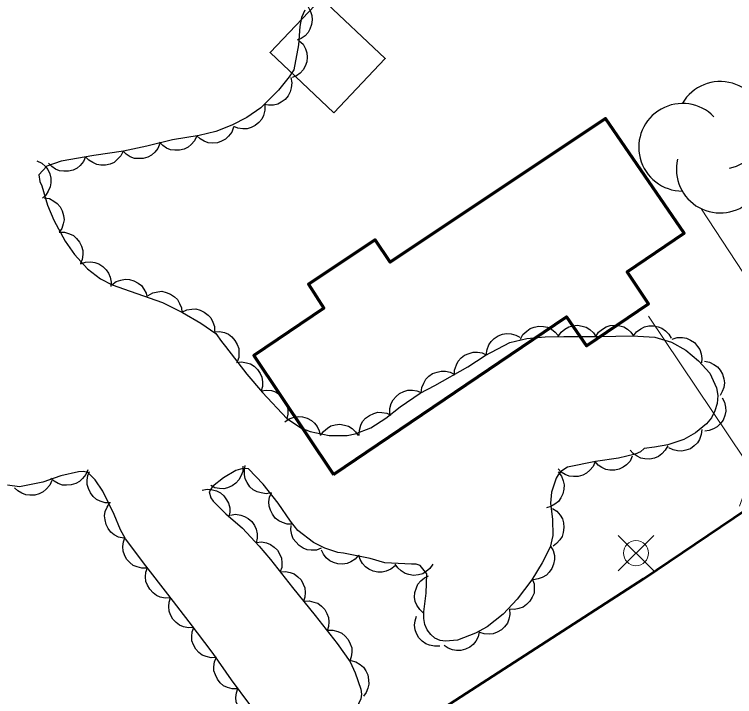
# Model space of a CAD drawing. Extents: x 356765 to 358572, y 5103174 to 5104650.
# Drawn here: x 357410.7 to 357439.35, y 5103881.56 to 5103908.7 of the extents above; entities that cross this region are included whole.
import ezdxf

# ---------------------------------------------------------------- set-up
doc = ezdxf.new("R2010")
doc.units = 0
doc.header["$LTSCALE"] = 0.6
doc.linetypes.add('DOT_DASHED', pattern=[7.7, 5, -1.2, 0.3, -1.2])
for name, color, linetype, lineweight in [('19', 7, 'Continuous', 13), ('21', 7, 'Continuous', 53), ('31', 7, 'Continuous', 70), ('36', 7, 'Continuous', 13), ('44', 7, 'Continuous', 25)]:
    doc.layers.add(name, color=color, linetype=linetype, lineweight=lineweight)

msp = doc.modelspace()

# ---------------------------------------------------------------- linework, layer by layer
at = {"layer": '19'}
for points in [[(357438.03, 5103900.95), (357443.25, 5103893.01), (357443.67, 5103892.65), (357444.36, 5103892.07)], [(357439.55, 5103889.13), (357439.8, 5103889.82), (357439.84, 5103890.42), (357439.74, 5103891.01), (357435.92, 5103896.69)]]:
    msp.add_lwpolyline(points, dxfattribs=at)
at = {"layer": '21'}
msp.add_lwpolyline([(357405.87, 5103866.12), (357411.55, 5103870.32), (357418.37, 5103875.25), (357426.1, 5103880.03), (357435.72, 5103886.24), (357444.96, 5103892.47), (357453.86, 5103898.4), (357455.93, 5103900.68), (357456.51, 5103902.67), (357456.67, 5103904.19), (357456.74, 5103905.54), (357456.53, 5103906.97), (357456.28, 5103908.21), (357455.66, 5103909.53), (357453.05, 5103912.5), (357447.62, 5103918.22), (357440.52, 5103925.09), (357433.16, 5103931.82), (357426.68, 5103937.66), (357420.41, 5103943.86), (357414.89, 5103949.01), (357405.38, 5103958.51)], dxfattribs=at)
at = {"layer": '31', "lineweight": 35}
msp.add_lwpolyline([(357423.41, 5103904.78), (357420.87, 5103907.18), (357422.91, 5103909.34), (357425.45, 5103906.94), (357423.41, 5103904.78)], close=True, dxfattribs=at)
at = {"layer": '31'}
msp.add_lwpolyline([(357423.39, 5103890.4), (357432.66, 5103896.67), (357433.46, 5103895.51), (357435.92, 5103897.18), (357435.07, 5103898.46), (357437.34, 5103900), (357434.21, 5103904.55), (357425.65, 5103898.84), (357425.05, 5103899.73), (357422.39, 5103897.97), (357423.01, 5103897.01), (357420.22, 5103895.13), (357423.39, 5103890.4)], close=True, dxfattribs=at)
at = {"layer": '36'}
for p, q in [((357436.13, 5103886.56), (357434.72, 5103887.97)), ((357434.72, 5103886.56), (357436.13, 5103887.97))]:
    msp.add_line(p, q, dxfattribs=at)
msp.add_circle((357435.4268, 5103887.2674), 0.5, dxfattribs=at)
at = {"layer": '44'}
for points in [[(357422.23, 5103909.14), (357422.38, 5103908.99), (357422.47, 5103908.81), (357422.53, 5103908.65), (357422.54, 5103908.48), (357422.52, 5103908.29), (357422.45, 5103908.11), (357422.38, 5103907.97), (357422.26, 5103907.84), (357422.11, 5103907.74), (357421.94, 5103907.67)], [(357422.03, 5103907.65), (357422.18, 5103907.51), (357422.28, 5103907.33), (357422.33, 5103907.17), (357422.35, 5103907), (357422.33, 5103906.81), (357422.26, 5103906.63), (357422.19, 5103906.49), (357422.07, 5103906.36), (357421.92, 5103906.25), (357421.75, 5103906.18)], [(357421.7, 5103906.18), (357421.73, 5103905.97), (357421.71, 5103905.77), (357421.67, 5103905.61), (357421.59, 5103905.46), (357421.47, 5103905.31), (357421.31, 5103905.2), (357421.17, 5103905.12), (357421, 5103905.09), (357420.81, 5103905.08), (357420.63, 5103905.11)], [(357420.66, 5103905.09), (357420.66, 5103904.88), (357420.6, 5103904.68), (357420.54, 5103904.53), (357420.42, 5103904.4), (357420.28, 5103904.28), (357420.11, 5103904.2), (357419.95, 5103904.15), (357419.78, 5103904.14), (357419.59, 5103904.17), (357419.43, 5103904.23)], [(357419.41, 5103904.21), (357419.34, 5103904.01), (357419.21, 5103903.85), (357419.1, 5103903.73), (357418.94, 5103903.65), (357418.77, 5103903.59), (357418.58, 5103903.58), (357418.41, 5103903.59), (357418.25, 5103903.65), (357418.09, 5103903.74), (357417.95, 5103903.86)], [(357417.95, 5103903.86), (357417.86, 5103903.67), (357417.73, 5103903.52), (357417.61, 5103903.41), (357417.45, 5103903.34), (357417.27, 5103903.29), (357417.08, 5103903.29), (357416.91, 5103903.31), (357416.75, 5103903.38), (357416.6, 5103903.48), (357416.47, 5103903.61)], [(357416.48, 5103903.56), (357416.4, 5103903.36), (357416.28, 5103903.21), (357416.15, 5103903.09), (357416, 5103903.01), (357415.82, 5103902.96), (357415.63, 5103902.96), (357415.47, 5103902.97), (357415.3, 5103903.03), (357415.14, 5103903.13), (357415.02, 5103903.25)], [(357415.02, 5103903.26), (357414.93, 5103903.07), (357414.79, 5103902.92), (357414.66, 5103902.81), (357414.5, 5103902.74), (357414.32, 5103902.7), (357414.13, 5103902.7), (357413.97, 5103902.72), (357413.81, 5103902.8), (357413.65, 5103902.9), (357413.53, 5103903.03)], [(357411.59, 5103902.87), (357411.78, 5103902.78), (357411.93, 5103902.65), (357412.03, 5103902.52), (357412.1, 5103902.36), (357412.14, 5103902.18), (357412.14, 5103901.99), (357412.12, 5103901.83), (357412.04, 5103901.67), (357411.94, 5103901.51), (357411.81, 5103901.39)], [(357413.53, 5103903.03), (357413.45, 5103902.84), (357413.31, 5103902.68), (357413.19, 5103902.58), (357413.03, 5103902.5), (357412.85, 5103902.46), (357412.66, 5103902.46), (357412.49, 5103902.47), (357412.33, 5103902.54), (357412.18, 5103902.65), (357412.05, 5103902.78)], [(357411.88, 5103901.4), (357412.09, 5103901.37), (357412.27, 5103901.27), (357412.4, 5103901.18), (357412.51, 5103901.04), (357412.6, 5103900.88), (357412.65, 5103900.69), (357412.67, 5103900.53), (357412.64, 5103900.36), (357412.58, 5103900.18), (357412.48, 5103900.03)], [(357412.48, 5103900.03), (357412.69, 5103900.03), (357412.89, 5103899.97), (357413.04, 5103899.9), (357413.17, 5103899.78), (357413.29, 5103899.64), (357413.37, 5103899.47), (357413.42, 5103899.31), (357413.42, 5103899.14), (357413.39, 5103898.95), (357413.33, 5103898.79)], [(357413.33, 5103898.77), (357413.53, 5103898.84), (357413.73, 5103898.85), (357413.89, 5103898.83), (357414.06, 5103898.77), (357414.21, 5103898.67), (357414.35, 5103898.53), (357414.44, 5103898.4), (357414.5, 5103898.24), (357414.54, 5103898.05), (357414.53, 5103897.87)], [(357414.57, 5103897.94), (357414.74, 5103898.07), (357414.93, 5103898.13), (357415.1, 5103898.17), (357415.27, 5103898.15), (357415.45, 5103898.1), (357415.62, 5103898.01), (357415.75, 5103897.91), (357415.85, 5103897.77), (357415.94, 5103897.61), (357415.98, 5103897.43)], [(357416.02, 5103897.51), (357416.2, 5103897.62), (357416.4, 5103897.66), (357416.56, 5103897.68), (357416.73, 5103897.64), (357416.91, 5103897.57), (357417.06, 5103897.46), (357417.18, 5103897.35), (357417.27, 5103897.2), (357417.34, 5103897.03), (357417.36, 5103896.85)], [(357417.36, 5103896.85), (357417.55, 5103896.94), (357417.75, 5103896.97), (357417.92, 5103896.98), (357418.09, 5103896.93), (357418.25, 5103896.85), (357418.4, 5103896.73), (357418.51, 5103896.62), (357418.59, 5103896.46), (357418.65, 5103896.28), (357418.66, 5103896.1)], [(357430.83, 5103895.78), (357430.93, 5103895.96), (357431.08, 5103896.1), (357431.21, 5103896.2), (357431.38, 5103896.26), (357431.56, 5103896.3), (357431.75, 5103896.28), (357431.91, 5103896.25), (357432.06, 5103896.17), (357432.21, 5103896.06), (357432.33, 5103895.92)], [(357432.33, 5103895.88), (357432.45, 5103896.05), (357432.6, 5103896.18), (357432.75, 5103896.27), (357432.92, 5103896.31), (357433.1, 5103896.33), (357433.29, 5103896.3), (357433.45, 5103896.25), (357433.59, 5103896.16), (357433.73, 5103896.03), (357433.83, 5103895.88)], [(357433.83, 5103895.88), (357433.94, 5103896.05), (357434.1, 5103896.18), (357434.24, 5103896.27), (357434.4, 5103896.32), (357434.59, 5103896.34), (357434.78, 5103896.31), (357434.94, 5103896.27), (357435.09, 5103896.18), (357435.22, 5103896.06), (357435.33, 5103895.91)], [(357435.33, 5103895.91), (357435.45, 5103896.07), (357435.62, 5103896.19), (357435.77, 5103896.27), (357435.94, 5103896.31), (357436.12, 5103896.31), (357436.31, 5103896.27), (357436.46, 5103896.22), (357436.6, 5103896.11), (357436.73, 5103895.98), (357436.83, 5103895.82)], [(357418.65, 5103896.07), (357418.86, 5103896.08), (357419.05, 5103896.04), (357419.21, 5103895.98), (357419.35, 5103895.87), (357419.47, 5103895.73), (357419.56, 5103895.56), (357419.62, 5103895.41), (357419.63, 5103895.24), (357419.62, 5103895.05), (357419.56, 5103894.88)], [(357429.47, 5103895.15), (357429.5, 5103895.36), (357429.57, 5103895.55), (357429.66, 5103895.69), (357429.79, 5103895.81), (357429.94, 5103895.91), (357430.12, 5103895.97), (357430.28, 5103896), (357430.46, 5103895.99), (357430.64, 5103895.94), (357430.8, 5103895.86)], [(357436.87, 5103895.78), (357437.07, 5103895.84), (357437.28, 5103895.84), (357437.44, 5103895.82), (357437.6, 5103895.74), (357437.75, 5103895.64), (357437.88, 5103895.49), (357437.97, 5103895.36), (357438.02, 5103895.19), (357438.05, 5103895.01), (357438.03, 5103894.83)], [(357428.21, 5103894.35), (357428.21, 5103894.55), (357428.28, 5103894.75), (357428.35, 5103894.9), (357428.47, 5103895.03), (357428.61, 5103895.14), (357428.79, 5103895.21), (357428.95, 5103895.26), (357429.12, 5103895.26), (357429.31, 5103895.23), (357429.47, 5103895.16)], [(357419.53, 5103894.85), (357419.73, 5103894.88), (357419.93, 5103894.84), (357420.09, 5103894.8), (357420.24, 5103894.7), (357420.37, 5103894.57), (357420.47, 5103894.41), (357420.54, 5103894.26), (357420.56, 5103894.08), (357420.56, 5103893.9), (357420.51, 5103893.72)], [(357438.15, 5103894.9), (357438.35, 5103894.86), (357438.53, 5103894.77), (357438.67, 5103894.68), (357438.78, 5103894.55), (357438.87, 5103894.38), (357438.92, 5103894.2), (357438.95, 5103894.04), (357438.92, 5103893.86), (357438.86, 5103893.69), (357438.77, 5103893.53)], [(357426.88, 5103893.64), (357426.9, 5103893.85), (357426.98, 5103894.03), (357427.06, 5103894.18), (357427.18, 5103894.3), (357427.33, 5103894.41), (357427.52, 5103894.47), (357427.67, 5103894.51), (357427.85, 5103894.5), (357428.03, 5103894.46), (357428.19, 5103894.38)], [(357420.51, 5103893.72), (357420.72, 5103893.75), (357420.92, 5103893.73), (357421.08, 5103893.68), (357421.23, 5103893.59), (357421.36, 5103893.46), (357421.47, 5103893.3), (357421.54, 5103893.16), (357421.57, 5103892.98), (357421.57, 5103892.8), (357421.53, 5103892.62)], [(357425.63, 5103892.81), (357425.63, 5103893.02), (357425.69, 5103893.22), (357425.76, 5103893.37), (357425.88, 5103893.5), (357426.02, 5103893.62), (357426.19, 5103893.7), (357426.35, 5103893.75), (357426.53, 5103893.75), (357426.71, 5103893.72), (357426.88, 5103893.65)], [(357438.85, 5103893.45), (357438.95, 5103893.27), (357438.99, 5103893.07), (357439, 5103892.91), (357438.96, 5103892.74), (357438.89, 5103892.56), (357438.77, 5103892.41), (357438.66, 5103892.29), (357438.51, 5103892.21), (357438.34, 5103892.14), (357438.16, 5103892.12)], [(357424.41, 5103891.95), (357424.42, 5103892.16), (357424.48, 5103892.35), (357424.55, 5103892.5), (357424.67, 5103892.63), (357424.82, 5103892.74), (357424.99, 5103892.82), (357425.15, 5103892.87), (357425.32, 5103892.86), (357425.51, 5103892.83), (357425.67, 5103892.76)], [(357421.46, 5103892.49), (357421.63, 5103892.61), (357421.83, 5103892.67), (357421.99, 5103892.7), (357422.16, 5103892.69), (357422.34, 5103892.63), (357422.51, 5103892.54), (357422.64, 5103892.44), (357422.74, 5103892.3), (357422.82, 5103892.13), (357422.86, 5103891.96)], [(357422.87, 5103891.94), (357422.99, 5103892.11), (357423.15, 5103892.24), (357423.29, 5103892.33), (357423.46, 5103892.37), (357423.64, 5103892.39), (357423.83, 5103892.36), (357423.99, 5103892.31), (357424.14, 5103892.22), (357424.27, 5103892.09), (357424.37, 5103891.94)], [(357438.04, 5103892.19), (357438.02, 5103891.98), (357437.95, 5103891.79), (357437.87, 5103891.65), (357437.74, 5103891.53), (357437.59, 5103891.42), (357437.41, 5103891.36), (357437.25, 5103891.32), (357437.08, 5103891.33), (357436.9, 5103891.37), (357436.73, 5103891.45)], [(357436.69, 5103891.54), (357436.59, 5103891.36), (357436.45, 5103891.21), (357436.32, 5103891.11), (357436.16, 5103891.04), (357435.98, 5103891.01), (357435.78, 5103891.02), (357435.62, 5103891.04), (357435.47, 5103891.12), (357435.32, 5103891.23), (357435.2, 5103891.36)], [(357435.28, 5103891.12), (357435.19, 5103890.93), (357435.05, 5103890.78), (357434.92, 5103890.68), (357434.76, 5103890.61), (357434.58, 5103890.57), (357434.39, 5103890.57), (357434.23, 5103890.59), (357434.07, 5103890.67), (357433.92, 5103890.77), (357433.8, 5103890.91)], [(357433.8, 5103890.91), (357433.72, 5103890.71), (357433.59, 5103890.56), (357433.46, 5103890.45), (357433.31, 5103890.37), (357433.13, 5103890.32), (357432.94, 5103890.31), (357432.77, 5103890.33), (357432.61, 5103890.39), (357432.45, 5103890.49), (357432.33, 5103890.62)], [(357413.61, 5103890.58), (357413.54, 5103890.39), (357413.41, 5103890.23), (357413.29, 5103890.11), (357413.14, 5103890.03), (357412.96, 5103889.98), (357412.77, 5103889.97), (357412.61, 5103889.97), (357412.44, 5103890.04), (357412.28, 5103890.13), (357412.15, 5103890.25)], [(357414.52, 5103889.27), (357414.31, 5103889.27), (357414.11, 5103889.33), (357413.96, 5103889.4), (357413.83, 5103889.52), (357413.72, 5103889.66), (357413.64, 5103889.84), (357413.59, 5103889.99), (357413.59, 5103890.17), (357413.62, 5103890.35), (357413.68, 5103890.52)], [(357419.79, 5103890.73), (357419.78, 5103890.52), (357419.71, 5103890.33), (357419.63, 5103890.18), (357419.51, 5103890.05), (357419.36, 5103889.94), (357419.18, 5103889.87), (357419.03, 5103889.83), (357418.85, 5103889.84), (357418.67, 5103889.87), (357418.51, 5103889.95)], [(357420.92, 5103889.67), (357420.71, 5103889.63), (357420.51, 5103889.66), (357420.35, 5103889.7), (357420.2, 5103889.79), (357420.06, 5103889.91), (357419.96, 5103890.07), (357419.88, 5103890.22), (357419.85, 5103890.39), (357419.85, 5103890.58), (357419.88, 5103890.75)], [(357432.33, 5103890.5), (357432.46, 5103890.33), (357432.53, 5103890.14), (357432.57, 5103889.98), (357432.56, 5103889.81), (357432.52, 5103889.63), (357432.43, 5103889.46), (357432.34, 5103889.32), (357432.2, 5103889.21), (357432.04, 5103889.12), (357431.87, 5103889.07)], [(357412.18, 5103890.16), (357412.1, 5103889.97), (357411.96, 5103889.81), (357411.84, 5103889.7), (357411.68, 5103889.62), (357411.51, 5103889.57), (357411.31, 5103889.57), (357411.15, 5103889.58), (357410.99, 5103889.65), (357410.83, 5103889.75), (357410.7, 5103889.87)], [(357418.17, 5103889.77), (357418.37, 5103889.81), (357418.58, 5103889.79), (357418.74, 5103889.75), (357418.89, 5103889.66), (357419.03, 5103889.54), (357419.14, 5103889.39), (357419.22, 5103889.25), (357419.26, 5103889.07), (357419.26, 5103888.89), (357419.23, 5103888.71)], [(357421.76, 5103888.42), (357421.55, 5103888.42), (357421.36, 5103888.48), (357421.21, 5103888.55), (357421.07, 5103888.66), (357420.96, 5103888.81), (357420.88, 5103888.98), (357420.83, 5103889.13), (357420.82, 5103889.31), (357420.85, 5103889.49), (357420.92, 5103889.66)], [(357415.05, 5103887.86), (357414.84, 5103887.9), (357414.66, 5103888), (357414.53, 5103888.1), (357414.42, 5103888.24), (357414.34, 5103888.4), (357414.3, 5103888.59), (357414.28, 5103888.75), (357414.31, 5103888.92), (357414.38, 5103889.1), (357414.48, 5103889.25)], [(357419.29, 5103888.77), (357419.49, 5103888.81), (357419.7, 5103888.78), (357419.85, 5103888.73), (357420, 5103888.64), (357420.14, 5103888.52), (357420.25, 5103888.36), (357420.32, 5103888.22), (357420.35, 5103888.04), (357420.36, 5103887.86), (357420.32, 5103887.68)], [(357432.1, 5103889.04), (357432.28, 5103888.93), (357432.41, 5103888.77), (357432.5, 5103888.63), (357432.54, 5103888.47), (357432.56, 5103888.28), (357432.53, 5103888.09), (357432.49, 5103887.93), (357432.4, 5103887.79), (357432.27, 5103887.65), (357432.13, 5103887.54)], [(357422.9, 5103887.46), (357422.71, 5103887.39), (357422.5, 5103887.39), (357422.34, 5103887.4), (357422.18, 5103887.47), (357422.02, 5103887.57), (357421.89, 5103887.71), (357421.79, 5103887.84), (357421.73, 5103888), (357421.7, 5103888.19), (357421.71, 5103888.37)], [(357415.98, 5103886.67), (357415.77, 5103886.67), (357415.58, 5103886.72), (357415.42, 5103886.78), (357415.29, 5103886.89), (357415.16, 5103887.03), (357415.08, 5103887.2), (357415.02, 5103887.35), (357415.01, 5103887.53), (357415.03, 5103887.71), (357415.09, 5103887.88)], [(357420.33, 5103887.69), (357420.53, 5103887.71), (357420.73, 5103887.67), (357420.89, 5103887.61), (357421.03, 5103887.51), (357421.16, 5103887.38), (357421.25, 5103887.21), (357421.32, 5103887.06), (357421.34, 5103886.88), (357421.33, 5103886.7), (357421.27, 5103886.53)], [(357424.39, 5103887.18), (357424.25, 5103887.02), (357424.08, 5103886.92), (357423.93, 5103886.85), (357423.75, 5103886.83), (357423.57, 5103886.84), (357423.39, 5103886.9), (357423.24, 5103886.96), (357423.1, 5103887.08), (357422.99, 5103887.22), (357422.91, 5103887.38)], [(357432.03, 5103887.55), (357432.13, 5103887.37), (357432.18, 5103887.17), (357432.19, 5103887.01), (357432.15, 5103886.83), (357432.08, 5103886.66), (357431.97, 5103886.51), (357431.86, 5103886.39), (357431.7, 5103886.3), (357431.53, 5103886.24), (357431.35, 5103886.21)], [(357425.84, 5103886.76), (357425.67, 5103886.63), (357425.49, 5103886.55), (357425.33, 5103886.51), (357425.15, 5103886.51), (357424.97, 5103886.55), (357424.8, 5103886.63), (357424.66, 5103886.72), (357424.55, 5103886.85), (357424.45, 5103887.01), (357424.4, 5103887.18)], [(357427.35, 5103886.83), (357427.23, 5103886.66), (357427.08, 5103886.53), (357426.94, 5103886.44), (357426.77, 5103886.4), (357426.58, 5103886.38), (357426.39, 5103886.41), (357426.24, 5103886.46), (357426.09, 5103886.56), (357425.95, 5103886.68), (357425.85, 5103886.83)], [(357416.91, 5103885.49), (357416.7, 5103885.48), (357416.5, 5103885.52), (357416.35, 5103885.58), (357416.21, 5103885.69), (357416.08, 5103885.83), (357415.99, 5103885.99), (357415.93, 5103886.14), (357415.91, 5103886.32), (357415.93, 5103886.51), (357415.99, 5103886.68)], [(357421.27, 5103886.52), (357421.48, 5103886.54), (357421.67, 5103886.49), (357421.83, 5103886.44), (357421.97, 5103886.33), (357422.1, 5103886.2), (357422.19, 5103886.03), (357422.25, 5103885.88), (357422.27, 5103885.7), (357422.25, 5103885.52), (357422.2, 5103885.35)], [(357426.97, 5103884.88), (357426.82, 5103885.02), (357426.71, 5103885.19), (357426.64, 5103885.34), (357426.62, 5103885.52), (357426.63, 5103885.7), (357426.69, 5103885.88), (357426.75, 5103886.03), (357426.87, 5103886.17), (357427.01, 5103886.28), (357427.17, 5103886.37)], [(357431.3, 5103886.24), (357431.37, 5103886.04), (357431.38, 5103885.84), (357431.37, 5103885.68), (357431.3, 5103885.51), (357431.2, 5103885.36), (357431.07, 5103885.22), (357430.94, 5103885.12), (357430.77, 5103885.06), (357430.59, 5103885.03), (357430.41, 5103885.04)], [(357417.83, 5103884.31), (357417.62, 5103884.3), (357417.42, 5103884.34), (357417.27, 5103884.4), (357417.13, 5103884.51), (357417, 5103884.64), (357416.91, 5103884.81), (357416.85, 5103884.96), (357416.84, 5103885.14), (357416.85, 5103885.32), (357416.91, 5103885.49)], [(357422.21, 5103885.35), (357422.42, 5103885.37), (357422.61, 5103885.32), (357422.77, 5103885.27), (357422.91, 5103885.16), (357423.04, 5103885.03), (357423.13, 5103884.86), (357423.19, 5103884.71), (357423.21, 5103884.53), (357423.19, 5103884.35), (357423.14, 5103884.18)], [(357430.39, 5103885.04), (357430.41, 5103884.83), (357430.37, 5103884.64), (357430.31, 5103884.48), (357430.2, 5103884.34), (357430.07, 5103884.21), (357429.9, 5103884.12), (357429.75, 5103884.06), (357429.58, 5103884.04), (357429.39, 5103884.06), (357429.22, 5103884.11)], [(357427.62, 5103883.57), (357427.41, 5103883.56), (357427.21, 5103883.6), (357427.06, 5103883.66), (357426.92, 5103883.77), (357426.79, 5103883.9), (357426.7, 5103884.07), (357426.64, 5103884.22), (357426.62, 5103884.4), (357426.64, 5103884.58), (357426.7, 5103884.76)], [(357418.73, 5103883.11), (357418.52, 5103883.1), (357418.32, 5103883.15), (357418.17, 5103883.21), (357418.03, 5103883.32), (357417.91, 5103883.45), (357417.82, 5103883.62), (357417.76, 5103883.78), (357417.75, 5103883.95), (357417.77, 5103884.14), (357417.83, 5103884.31)], [(357423.17, 5103884.2), (357423.37, 5103884.2), (357423.57, 5103884.15), (357423.72, 5103884.08), (357423.86, 5103883.97), (357423.98, 5103883.83), (357424.06, 5103883.66), (357424.12, 5103883.5), (357424.12, 5103883.33), (357424.1, 5103883.14), (357424.04, 5103882.97)], [(357429.19, 5103884.14), (357429.15, 5103883.94), (357429.05, 5103883.76), (357428.95, 5103883.63), (357428.81, 5103883.52), (357428.64, 5103883.44), (357428.46, 5103883.4), (357428.29, 5103883.39), (357428.12, 5103883.42), (357427.95, 5103883.49), (357427.8, 5103883.59)], [(357419.57, 5103881.87), (357419.36, 5103881.87), (357419.17, 5103881.92), (357419.02, 5103881.99), (357418.88, 5103882.11), (357418.77, 5103882.25), (357418.69, 5103882.42), (357418.63, 5103882.58), (357418.63, 5103882.75), (357418.66, 5103882.94), (357418.72, 5103883.1)], [(357424.08, 5103882.99), (357424.28, 5103882.94), (357424.45, 5103882.83), (357424.58, 5103882.73), (357424.68, 5103882.58), (357424.76, 5103882.42), (357424.79, 5103882.23), (357424.8, 5103882.06), (357424.76, 5103881.89), (357424.69, 5103881.72), (357424.58, 5103881.58)], [(357420.49, 5103880.68), (357420.28, 5103880.67), (357420.08, 5103880.72), (357419.93, 5103880.78), (357419.79, 5103880.89), (357419.67, 5103881.03), (357419.58, 5103881.2), (357419.52, 5103881.35), (357419.51, 5103881.52), (357419.53, 5103881.71), (357419.59, 5103881.88)]]:
    msp.add_lwpolyline(points, dxfattribs=at)
at = {"layer": '44', "linetype": 'DOT_DASHED'}
for points in [[(357422.25, 5103908.87), (357422.12, 5103908.57), (357422.05, 5103908.22), (357422, 5103907.48), (357421.81, 5103906.49), (357421.63, 5103906.21), (357421.2, 5103905.68), (357420.5, 5103904.98), (357419.94, 5103904.59), (357419.34, 5103904.29), (357418.71, 5103904.04), (357418.04, 5103903.88), (357416.98, 5103903.7), (357415.97, 5103903.45), (357415.04, 5103903.26), (357413.85, 5103903.08), (357412.55, 5103902.86)], [(357412.55, 5103902.86), (357411.98, 5103902.66), (357411.67, 5103902.32), (357411.71, 5103902.05), (357411.78, 5103901.88), (357412.01, 5103901.11), (357412.27, 5103900.51), (357412.72, 5103899.68), (357413.08, 5103899.15), (357413.6, 5103898.57), (357414.12, 5103898.18), (357414.58, 5103897.94), (357415.3, 5103897.68), (357416.59, 5103897.23), (357417.38, 5103896.84), (357418.11, 5103896.42), (357418.71, 5103896), (357418.94, 5103895.69), (357419.1, 5103895.48), (357419.94, 5103894.38), (357420.57, 5103893.66), (357421.53, 5103892.62), (357422.12, 5103892.24), (357422.46, 5103892.11), (357423.22, 5103891.94), (357423.93, 5103891.94), (357424.25, 5103892.01), (357424.88, 5103892.25), (357425.47, 5103892.63), (357426.04, 5103893.09), (357426.84, 5103893.63), (357427.42, 5103893.94), (357428.73, 5103894.68), (357429.43, 5103895.13), (357430.41, 5103895.65), (357431.08, 5103895.8), (357431.81, 5103895.87), (357432.55, 5103895.88), (357433.98, 5103895.88), (357435.27, 5103895.91), (357436.18, 5103895.86), (357436.84, 5103895.66), (357437.41, 5103895.34), (357437.92, 5103894.92), (357438.36, 5103894.43), (357438.63, 5103893.84), (357438.68, 5103893.53), (357438.66, 5103893.22), (357438.57, 5103892.92), (357438.43, 5103892.65), (357438.23, 5103892.41), (357437.79, 5103892.05), (357437.33, 5103891.79), (357436.69, 5103891.57), (357436.16, 5103891.48), (357435.75, 5103891.43), (357435.61, 5103891.29), (357435.39, 5103891.2), (357434.73, 5103891.04), (357433.81, 5103890.91), (357432.7, 5103890.69), (357432.43, 5103890.51), (357432.33, 5103890.38), (357432.25, 5103890.25), (357432.07, 5103889.69), (357432.03, 5103889.25), (357432.11, 5103888.61), (357432.12, 5103887.97), (357432.01, 5103887.51), (357431.69, 5103886.88), (357431.28, 5103886.21), (357430.7, 5103885.43), (357430.14, 5103884.84), (357429.51, 5103884.34), (357429.04, 5103884.08), (357428.33, 5103883.8), (357427.85, 5103883.76), (357427.63, 5103883.79), (357427.42, 5103883.88), (357427.26, 5103884.03), (357427.12, 5103884.21), (357427.03, 5103884.43), (357426.98, 5103884.67), (357426.98, 5103884.93), (357427.08, 5103885.68), (357427.11, 5103886.44), (357426.84, 5103886.78), (357426.68, 5103886.83), (357426.49, 5103886.83), (357425.43, 5103886.88), (357424.85, 5103887.05), (357423.79, 5103887.26), (357423.57, 5103887.29), (357423.04, 5103887.46), (357422.6, 5103887.69), (357421.97, 5103888.17), (357421.68, 5103888.54), (357421.19, 5103889.26), (357420.59, 5103890.01), (357420.01, 5103890.62), (357419.78, 5103890.63)], [(357420.06, 5103881.25), (357419.33, 5103882.22), (357418.6, 5103883.28), (357417.65, 5103884.54), (357416.8, 5103885.63), (357415.92, 5103886.76), (357415.12, 5103887.84), (357414.91, 5103888.19), (357414.66, 5103888.8), (357414.21, 5103889.73), (357413.91, 5103890.18), (357413.61, 5103890.47), (357413.43, 5103890.51), (357413.25, 5103890.5), (357412.54, 5103890.34), (357411.83, 5103890.09), (357410.9, 5103889.91), (357410.42, 5103889.97)], [(357419.78, 5103890.63), (357419.5, 5103890.55), (357419.02, 5103890.26), (357418.58, 5103889.92), (357418.45, 5103889.71), (357418.51, 5103889.46), (357418.61, 5103889.33), (357419.11, 5103888.83), (357419.77, 5103888.26), (357420.44, 5103887.55), (357420.88, 5103887.01), (357421.76, 5103885.9), (357422.66, 5103884.78), (357423.54, 5103883.67), (357424.06, 5103882.94), (357424.25, 5103882.51), (357424.48, 5103881.86), (357424.51, 5103881.65), (357424.48, 5103881.47), (357424.41, 5103881.32), (357424.39, 5103881.29), (357424.4, 5103880.91), (357424, 5103879.95)]]:
    msp.add_lwpolyline(points, dxfattribs=at)
at = {"layer": '44'}
for centre, start, end in [((357438.7778, 5103904.2809), 282.26917, 149.72626), ((357437.2792, 5103903.4096), 44.11537, 269.80396), ((357438.7778, 5103902.5383), 166.93686, 29.62122)]:
    msp.add_arc(centre, 1.7426, start, end, dxfattribs=at)

doc.saveas('drawing.dxf')
